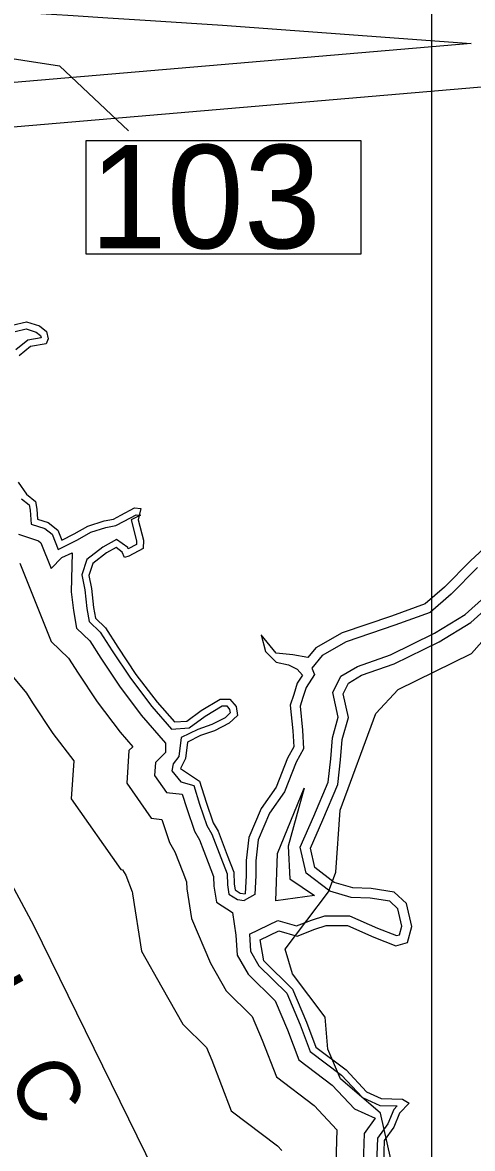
# Model space of a CAD drawing. Extents: x 2104537 to 2336408, y 34176 to 229611.
# Drawn here: x 2308293 to 2309814, y 173826 to 177634 of the extents above; entities that cross this region are included whole.
import ezdxf

# ---------------------------------------------------------------- set-up
doc = ezdxf.new("R2010")
doc.units = 0
for name, color, linetype in [('Exist Boundary Land Use US Army Corps of Engineers', 7, 'Continuous'), ('Exist Boundary Political City Limit New', 7, 'Continuous'), ('Exist Hydrographic Buffer Line', 7, 'Continuous'), ('Exist Hydrographic Creek Double Shore', 7, 'Continuous'), ('Exist Hydrographic River Shore', 7, 'Continuous'), ('Exist Hydrographic River Shore Label', 7, 'Continuous'), ('Exist Road Primary US Structure Standard Bridge Number Label', 7, 'Continuous'), ('Exist Utilities Electrical Transmission Line', 7, 'Continuous'), ('Map Preparation Boundary City Limit Buffer Line', 7, 'Continuous'), ('Map Preparation Inset Cut Line', 7, 'Continuous')]:
    doc.layers.add(name, color=color, linetype=linetype)

msp = doc.modelspace()

# ---------------------------------------------------------------- linework, layer by layer
at = {"layer": 'Exist Boundary Land Use US Army Corps of Engineers'}
msp.add_lwpolyline([(2309973.8, 172753.2), (2309810.8, 173232.4), (2309800.6, 173317.4), (2309749.5, 173449.9), (2309537.5, 173789.4), (2309502.8, 173945.5), (2309367.5, 174061.6), (2309325.5, 174161.6), (2309315.8, 174269.6), (2309205.5, 174416.2), (2309180.5, 174500.5), (2309327.5, 174693.4), (2309352.5, 174760), (2309366.5, 174970.6), (2309487.7, 175297), (2309562.5, 175378.7), (2309810.8, 175500.2), (2309966.7, 175677)], dxfattribs=at)
at = {"layer": 'Exist Boundary Political City Limit New'}
for points in [[(2306398.8, 177622.2), (2306411.8, 177623.8), (2306829, 177675.8), (2307109.5, 177695.7), (2307314.5, 177703.3), (2307645, 177699), (2307820.2, 177693.2), (2308038, 177682.2), (2308245, 177671.8), (2308464, 177657.9), (2308581.2, 177650.3), (2308726, 177640.9), (2308848, 177633), (2308969, 177625.6), (2309809, 177563), (2306798.5, 177306.3), (2306930.8, 177191.7)], [(2306930.8, 177191.7), (2308331, 174581.6), (2309001, 173213.4)]]:
    msp.add_lwpolyline(points, dxfattribs=at)
at = {"layer": 'Exist Hydrographic Buffer Line'}
for points in [[(2308268, 176589.7), (2308306.2, 176597.8), (2308339.4, 176587.5), (2308353.9, 176575.7), (2308356, 176567.4), (2308310.9, 176559.6), (2308270.5, 176527)], [(2308290.2, 176023.5), (2308315.8, 176002.4), (2308318.7, 175984.9), (2308323, 175938), (2308369.3, 175922.5), (2308394, 175903.5), (2308414.2, 175851.7), (2308479.1, 175884.1), (2308523.8, 175910.1), (2308575.2, 175926.8), (2308608.5, 175933.1), (2308636.8, 175948.1), (2308677.1, 175968.9), (2308691.6, 175967.9)], [(2308691.6, 175967.9), (2308660.6, 175951.7), (2308679, 175881.1), (2308678.4, 175869.3), (2308650.7, 175854.6), (2308649.3, 175858.1), (2308611.4, 175885.2), (2308564.4, 175859.5), (2308511.2, 175818.3), (2308493.6, 175765.6), (2308503.6, 175715.9), (2308511, 175652.1), (2308518.3, 175608.2), (2308556.1, 175572), (2308596.5, 175509.3), (2308658.1, 175416.1), (2308730.5, 175321), (2308796.6, 175244.7), (2308856.4, 175248.9), (2308910.1, 175288), (2308967.8, 175323), (2308983.4, 175323), (2308993.3, 175310.9), (2308995.1, 175299.2), (2308977.8, 175282.8), (2308933, 175259.8), (2308885.5, 175243.4), (2308830, 175215.7), (2308821.4, 175152), (2308802, 175126.7), (2308798.1, 175103.1), (2308828.8, 175065.6), (2308871.9, 175053.3), (2308891.9, 174990.6), (2308916.6, 174918.2), (2308933.2, 174889.4), (2308963.8, 174809.9), (2308984.8, 174755.3), (2308986.2, 174717.5), (2308991, 174686.5), (2309020.1, 174668), (2309041.9, 174664.3)], [(2308280, 175903.9), (2308347.4, 175881.4), (2308355.8, 175874.9), (2308389.8, 175788.1), (2308426.5, 175825.3), (2308460.7, 175840.2)], [(2308460.7, 175840.2), (2308458.2, 175708.7), (2308465.5, 175645.7), (2308475.5, 175585.6), (2308520.5, 175542.6), (2308558, 175484.2), (2308620.6, 175389.5), (2308694.8, 175292), (2308777, 175197.2), (2308776.9, 175165.3), (2308742.4, 175131.2), (2308739.5, 175087.2), (2308779.6, 175029.8), (2308833, 175024.1), (2308848.3, 174976.2), (2308874.6, 174899.1), (2308891.6, 174869.5), (2308921, 174793.4), (2308939.2, 174745.9), (2308940.4, 174713.2), (2308948.8, 174659), (2309003.2, 174624.3), (2309014.2, 174547.6)], [(2308284.3, 175805.6), (2308389.9, 175540.4)], [(2309831.4, 175790.6), (2309741.6, 175700.7), (2309670.6, 175639.3), (2309551.4, 175595.4), (2309387.1, 175539.6), (2309305.7, 175493.4), (2309270.6, 175450.5), (2309280.6, 175429), (2309251.6, 175385.4), (2309240.9, 175350.9), (2309231.1, 175321.4), (2309239.4, 175241.2), (2309243, 175177.5), (2309218.6, 175132.3), (2309179.2, 175032.1), (2309128.3, 174960.1), (2309089.8, 174869.3), (2309081.6, 174798.4), (2309081.6, 174748.8), (2309078.6, 174685.4), (2309041.9, 174664.3)], [(2309060, 174550.9), (2309156.1, 174596.6), (2309219.8, 174578.4), (2309270.3, 174598.6), (2309315, 174612.4), (2309398.3, 174612.4), (2309493.5, 174571.1), (2309556.8, 174545.8), (2309567.3, 174549), (2309575.2, 174577.3), (2309561.4, 174637), (2309534.4, 174662), (2309468.6, 174672.1), (2309404, 174675.2), (2309331.7, 174695.9), (2309251.8, 174757.6), (2309231.9, 174845.3), (2309277.9, 174950.4), (2309326.6, 175065.1), (2309335, 175143.4), (2309341.2, 175214.7), (2309360.6, 175284.3), (2309342, 175368.1), (2309369.4, 175422.9), (2309425.1, 175456.3), (2309536.7, 175495.6), (2309685.6, 175568.6), (2309789, 175631.8), (2309933.6, 175761.8)], [(2308389.9, 175540.4), (2308449.1, 175483.8), (2308481.1, 175434.1), (2308545.7, 175336.3), (2308623.5, 175234.1), (2308666.1, 175184.9), (2308653, 175172), (2308645.8, 175061), (2308728.3, 174942.9), (2308763.9, 174939.1), (2308790.5, 174860.9), (2308808.5, 174829.8), (2308835.2, 174760.4), (2308848, 174727.3), (2308848.8, 174704.5), (2308864.3, 174603.8)], [(2308219.2, 175472.4), (2308306.3, 175366.1), (2308327.2, 175333.7), (2308395.8, 175229.9), (2308466.6, 175136.9), (2308458.3, 175008.6), (2308625.6, 174769.1), (2308631.7, 174768.4), (2308642.2, 174750.3), (2308663.8, 174694.4), (2308665.5, 174689.9), (2308665.6, 174687), (2308695.4, 174493.6)], [(2308864.3, 174603.8), (2308928.9, 174452.6), (2308981.8, 174359.3), (2309069.8, 174272.5), (2309103.5, 174192.8), (2309151.2, 174068), (2309278.5, 173971.6), (2309355.9, 173888.7), (2309352.2, 173774.8)], [(2309014.2, 174547.6), (2309019, 174479.9), (2309055.4, 174415.7), (2309147.4, 174325.1), (2309188.7, 174227.1), (2309227.6, 174125.4), (2309340.3, 174040.1), (2309415.1, 173959.8), (2309484.9, 173928.4), (2309447.4, 173876.4), (2309444.1, 173775.6)], [(2309060, 174550.9), (2309064.1, 174493.5), (2309092.2, 174444), (2309186.1, 174351.3), (2309231.3, 174244.2), (2309265.8, 174154), (2309371.1, 174074.3), (2309442.4, 173997.9), (2309500.3, 173971.8), (2309559.4, 173969.8), (2309548.1, 173957.6), (2309527.7, 173909.2), (2309492.8, 173860.9), (2309490.1, 173776)], [(2308695.4, 174493.6), (2308764, 174371), (2308834.7, 174246.4), (2308914.8, 174167.4), (2308933, 174124.3), (2308998.3, 173953.2), (2309155, 173834.7), (2309169.8, 173818.8)]]:
    msp.add_lwpolyline(points, dxfattribs=at)
msp.add_lwpolyline([(2309149.3, 174663.1), (2309155.3, 174824.1), (2309244.7, 175044.8), (2309191.1, 174848), (2309197, 174737.6), (2309280.5, 174681)], close=True, dxfattribs=at)
at = {"layer": 'Exist Hydrographic Creek Double Shore'}
for points in [[(2309895.1, 175894.7), (2309808.6, 175814.2), (2309719.3, 175724.7), (2309653.7, 175668), (2309540.5, 175626.3), (2309373.6, 175569.6), (2309284.2, 175518.9), (2309257.4, 175486.1), (2309206.7, 175495.1), (2309150.1, 175501), (2309099.4, 175563.7), (2309114.3, 175507), (2309150.1, 175471.2), (2309191.8, 175462.3), (2309221.6, 175447.4), (2309239.5, 175426.5), (2309221.6, 175399.7), (2309209.7, 175360.9), (2309197.8, 175325.1), (2309206.7, 175238.6), (2309209.7, 175184.9), (2309188.8, 175146.2), (2309150.1, 175047.8), (2309099.4, 174976.2), (2309057.7, 174877.8), (2309048.8, 174800.3), (2309048.8, 174749.6), (2309045.8, 174686.9)], [(2309108.4, 174460.3), (2309096.4, 174531.9), (2309159, 174561.7), (2309221.6, 174543.8), (2309281.2, 174567.7), (2309319.9, 174579.6), (2309391.5, 174579.6), (2309480.9, 174540.8), (2309555.4, 174511), (2309594.1, 174522.9), (2309609, 174576.6), (2309591.1, 174654.1), (2309549.4, 174692.9), (2309471.9, 174704.8), (2309409.3, 174707.8), (2309346.8, 174725.7), (2309281.2, 174776.4), (2309266.3, 174842), (2309308, 174937.4), (2309358.7, 175056.7), (2309367.6, 175140.2), (2309373.6, 175208.8), (2309394.4, 175283.4), (2309376.6, 175363.9), (2309394.4, 175399.7), (2309439.1, 175426.5), (2309549.4, 175465.3), (2309701.4, 175539.8), (2309808.6, 175605.4), (2309954.7, 175736.6)]]:
    msp.add_lwpolyline(points, dxfattribs=at)
at = {"layer": 'Exist Hydrographic River Shore'}
for points in [[(2308258.1, 176611.1), (2308307.2, 176621.5), (2308350.5, 176608.1), (2308374.3, 176588.7), (2308380.3, 176564.9), (2308372.8, 176547), (2308320.7, 176538), (2308281.9, 176506.7)], [(2308278.9, 176079.5), (2308307.2, 176039.3), (2308337.1, 176014.7), (2308341.5, 175987.8), (2308344.5, 175955), (2308380.3, 175943.1), (2308413.1, 175917.7), (2308426.5, 175883.5), (2308468.2, 175904.3), (2308514.4, 175931.2), (2308569.5, 175949.1), (2308600.8, 175955), (2308626.1, 175968.4), (2308672.3, 175992.3), (2308693.2, 175990.8)], [(2308693.2, 175990.8), (2308684.3, 175952), (2308702.1, 175883.5), (2308700.7, 175855.1), (2308653, 175829.8), (2308638.1, 175825.3), (2308630.6, 175843.2), (2308609.8, 175858.1), (2308577, 175840.2), (2308530.8, 175804.4), (2308517.4, 175764.2), (2308526.3, 175719.4), (2308533.8, 175655.3), (2308539.7, 175619.5), (2308574, 175586.7), (2308615.7, 175521.9), (2308676.8, 175429.4), (2308748.3, 175335.5), (2308806.5, 175268.4), (2308848.2, 175271.4), (2308897.4, 175307.2), (2308961.4, 175345.9), (2308994.2, 175345.9), (2309015.1, 175320.6), (2309019.6, 175290.8), (2308991.2, 175263.9), (2308942.1, 175238.6), (2308894.4, 175222.2), (2308851.2, 175200.6), (2308843.7, 175145.4), (2308827.3, 175111.1), (2308891.4, 175067.9), (2308913.8, 174997.8), (2308937.6, 174927.7), (2308954, 174899.4), (2308985.3, 174818.1), (2309007.6, 174760), (2309009.1, 174719.7), (2309012.1, 174700.3), (2309028.5, 174689.9), (2309045.8, 174686.9)], [(2309108.4, 174460.3), (2309205.5, 174364.5), (2309252.6, 174252.8), (2309284.9, 174168.4), (2309386.6, 174091.4), (2309456, 174017), (2309505.6, 173994.6), (2309577.6, 173992.2), (2309599.9, 173979.7), (2309567.7, 173945), (2309547.8, 173897.8), (2309515.6, 173853.2), (2309513.1, 173776.2), (2309515.6, 173726.6), (2309550.3, 173684.4), (2309609.8, 173612.4), (2309637.1, 173580.1), (2309674.3, 173542.9), (2309719, 173448.6), (2309716.5, 173371.6), (2309723.9, 173336.9), (2309753.7, 173322), (2309803.3, 173334.4), (2309848, 173336.9)]]:
    msp.add_lwpolyline(points, dxfattribs=at)
at = {"layer": 'Exist Road Primary US Structure Standard Bridge Number Label'}
msp.add_lwpolyline([(2306915.4, 177721.2), (2308418, 177488), (2308651.2, 177267.8)], dxfattribs=at)
msp.add_lwpolyline([(2308508.1, 177234.8), (2309437.1, 177234.8), (2309437.1, 176850.7), (2308508.1, 176850.7)], close=True, dxfattribs=at)
at = {"layer": 'Exist Utilities Electrical Transmission Line'}
msp.add_lwpolyline([(2314794.1, 176492.6), (2313629.2, 176461.9), (2313568.7, 176471.7), (2312517.4, 177077.1), (2311122.4, 177525.4), (2307166.7, 177187), (2306594.7, 177130.3), (2306255.8, 177100.8), (2305919, 177071.4), (2305848.8, 177070.9), (2305772.1, 177076.4)], dxfattribs=at)
at = {"layer": 'Map Preparation Boundary City Limit Buffer Line'}
for points in [[(2306398.8, 177622.2), (2306411.8, 177623.8), (2306829, 177675.8), (2307109.5, 177695.7), (2307314.5, 177703.3), (2307645, 177699), (2307820.2, 177693.2), (2308038, 177682.2), (2308245, 177671.8), (2308464, 177657.9), (2308581.2, 177650.3), (2308726, 177640.9), (2308848, 177633), (2308969, 177625.6), (2309809, 177563), (2306798.5, 177306.3), (2306930.8, 177191.7)], [(2306930.8, 177191.7), (2308331, 174581.6), (2309001, 173213.4)]]:
    msp.add_lwpolyline(points, dxfattribs=at)
at = {"layer": 'Map Preparation Inset Cut Line'}
msp.add_lwpolyline([(2266254.1, 165448.9), (2309677, 165448.9), (2309677, 209697.3), (2266254.1, 209697.3)], close=True, dxfattribs=at)

# ---------------------------------------------------------------- texts
at = {"layer": 'Exist Hydrographic River Shore Label'}
msp.add_text('B   R   U   N   S   W   I   C   K', height=210, rotation=298.8975, dxfattribs=at).set_placement((2306805.4, 176659.9))
at = {"layer": 'Exist Road Primary US Structure Standard Bridge Number Label'}
msp.add_text('103', height=350, dxfattribs=at).set_placement((2308520.7, 176870.5))

doc.saveas('drawing.dxf')
